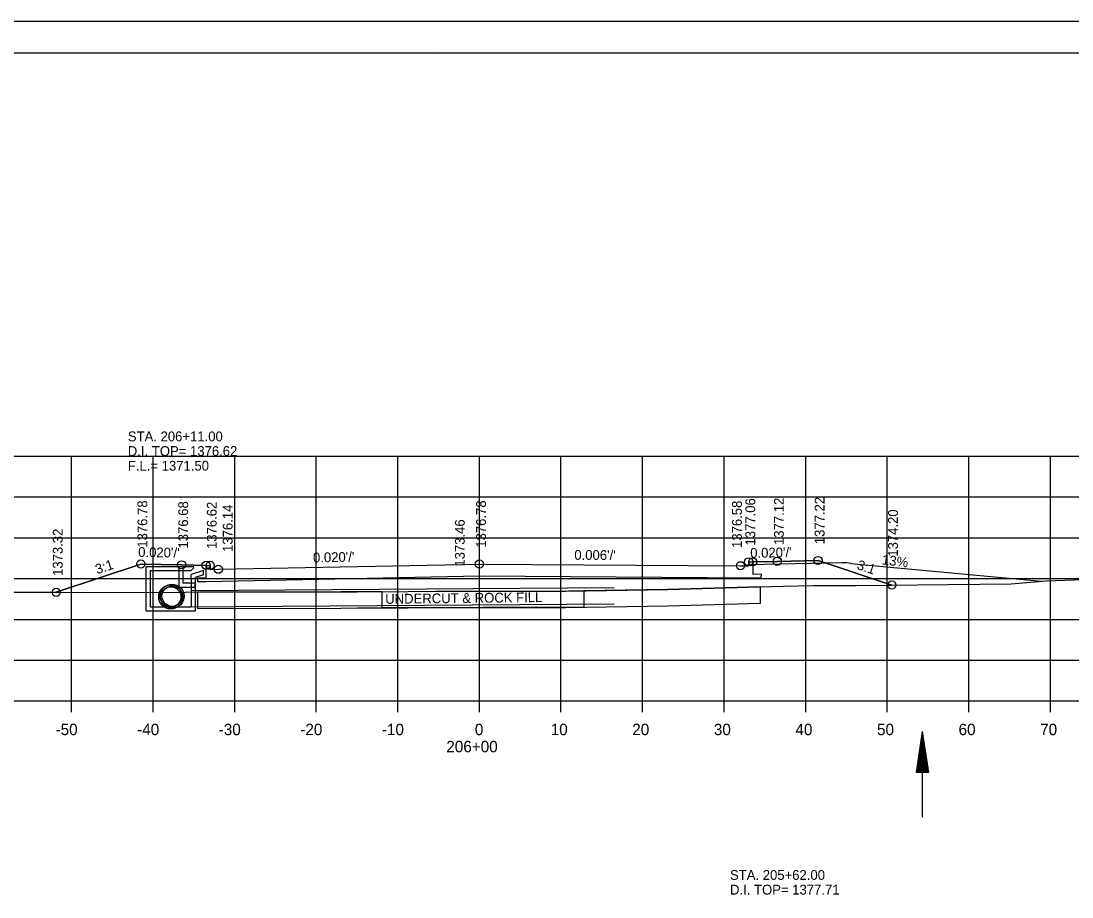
# Model space of a CAD drawing. Extents: x 1374311 to 1383814, y 384102 to 406278.
# Drawn here: x 1382583.9 to 1382712.7, y 403184.3 to 403291.7 of the extents above; entities that cross this region are included whole.
import ezdxf

# ---------------------------------------------------------------- set-up
doc = ezdxf.new("R2010")
doc.units = 0
for name, color, linetype in [('R_Axis', 7, 'Continuous'), ('R_Axis Annot', 7, 'Continuous'), ('R_Border', 7, 'Continuous'), ('R_Draft', 7, 'Continuous'), ('R_Drive', 7, 'Continuous'), ('R_Exist Surface', 7, 'Continuous'), ('R_Fin Surface', 7, 'Continuous'), ('R_Grid', 7, 'Continuous'), ('R_No Plot', 7, 'Continuous'), ('R_Water', 7, 'Continuous'), ('R_Water Annot', 7, 'Continuous'), ('R_Xsect Elev', 7, 'Continuous'), ('R_Xsect Slope', 7, 'Continuous')]:
    doc.layers.add(name, color=color, linetype=linetype)

msp = doc.modelspace()

# ---------------------------------------------------------------- linework, layer by layer
at = {"layer": 'R_Axis'}
for p, q in [((1382500.07, 403208.35), (1382780.07, 403208.35)), ((1382590.07, 403206.95), (1382590.07, 403208.35)), ((1382600.07, 403206.95), (1382600.07, 403208.35)), ((1382610.07, 403206.95), (1382610.07, 403208.35)), ((1382620.07, 403206.95), (1382620.07, 403208.35)), ((1382630.07, 403206.95), (1382630.07, 403208.35)), ((1382640.07, 403206.95), (1382640.07, 403208.35)), ((1382650.07, 403206.95), (1382650.07, 403208.35)), ((1382660.07, 403206.95), (1382660.07, 403208.35)), ((1382670.07, 403206.95), (1382670.07, 403208.35)), ((1382680.07, 403206.95), (1382680.07, 403208.35)), ((1382690.07, 403206.95), (1382690.07, 403208.35)), ((1382700.07, 403206.95), (1382700.07, 403208.35)), ((1382710.07, 403206.95), (1382710.07, 403208.35))]:
    msp.add_line(p, q, dxfattribs=at)
at = {"layer": 'R_Border'}
for p, q in [((1382482.07, 403287.81), (1382798.25, 403287.81)), ((1382634.59, 403287.55), (1382634.59, 403287.55)), ((1382634.59, 403287.55), (1382634.59, 403287.55))]:
    msp.add_line(p, q, dxfattribs=at)
at = {"layer": 'R_Draft'}
for p, q in [((1382693.65, 403199.59), (1382694.4, 403204.59)), ((1382693.78, 403199.59), (1382694.4, 403203.76)), ((1382695.15, 403199.59), (1382694.4, 403204.59)), ((1382695.03, 403199.59), (1382694.4, 403203.76)), ((1382693.9, 403199.59), (1382694.4, 403202.9)), ((1382694.9, 403199.59), (1382694.4, 403202.9)), ((1382694.03, 403199.59), (1382694.4, 403202.06)), ((1382694.16, 403199.59), (1382694.4, 403201.22)), ((1382694.77, 403199.59), (1382694.4, 403202.06)), ((1382694.64, 403199.59), (1382694.4, 403201.22)), ((1382694.28, 403199.59), (1382694.4, 403200.38)), ((1382694.52, 403199.59), (1382694.4, 403200.38)), ((1382695.15, 403199.59), (1382693.65, 403199.59))]:
    msp.add_line(p, q, dxfattribs=at)
at = {"layer": 'R_Drive'}
for p, q in [((1382684.51, 403225.27), (1382673.07, 403225.04)), ((1382685.62, 403225.21), (1382708.95, 403223.03))]:
    msp.add_line(p, q, dxfattribs=at)
msp.add_arc((1382684.67, 403217.27), 8, 83.157, 91.146, dxfattribs=at)
at = {"layer": 'R_Exist Surface'}
msp.add_lwpolyline([(1382577.21, 403221.68), (1382588.45, 403221.67), (1382600.67, 403221.66), (1382604.05, 403221.68), (1382623.08, 403221.73), (1382625.1, 403221.74), (1382631.3, 403221.77), (1382634.7, 403221.8), (1382648.01, 403221.81), (1382650.67, 403221.8), (1382663.12, 403222.02), (1382677.29, 403222.42), (1382681.05, 403222.51), (1382686.2, 403222.5), (1382697.59, 403222.63), (1382705.27, 403222.72), (1382709.53, 403223.09), (1382723.22, 403223.58)], dxfattribs=at)
for centre in [(1382602.23, 403221.1), (1382602.4, 403221.19)]:
    msp.add_circle(centre, 1.48, dxfattribs=at)
at = {"layer": 'R_Fin Surface'}
for p, q in [((1382663.12, 403222.02), (1382652.87, 403221.84)), ((1382674.52, 403222.34), (1382663.12, 403222.02))]:
    msp.add_line(p, q, dxfattribs=at)
for points in [[(1382588.18, 403221.67), (1382598.56, 403225.13), (1382598.56, 403225.13), (1382598.56, 403225.13), (1382603.56, 403225.03), (1382603.56, 403225.03), (1382606.56, 403224.97), (1382607.06, 403224.97), (1382607.06, 403224.97), (1382607.07, 403224.47), (1382608.07, 403224.49), (1382608.07, 403224.49), (1382608.07, 403224.49), (1382640.07, 403225.13), (1382640.07, 403225.13), (1382672.07, 403224.92), (1382673.07, 403224.9), (1382673.07, 403224.9), (1382673.08, 403225.4), (1382673.58, 403225.4), (1382673.58, 403225.4), (1382673.58, 403225.4), (1382676.58, 403225.46), (1382676.58, 403225.46), (1382681.58, 403225.56), (1382681.58, 403225.56), (1382690.62, 403222.55)], [(1382673.58, 403225.4), (1382673.59, 403223.9), (1382674.59, 403223.91), (1382674.58, 403223.41), (1382673.58, 403223.41), (1382640.07, 403223.63), (1382606.56, 403222.96), (1382605.56, 403222.94), (1382605.57, 403223.44), (1382606.57, 403223.44), (1382606.56, 403224.97)], [(1382605.5, 403221.68), (1382605.5, 403219.68), (1382623.08, 403219.73), (1382625.11, 403219.74), (1382631.31, 403219.77), (1382634.7, 403219.8), (1382648, 403219.81), (1382650.68, 403219.8), (1382663.16, 403220.02), (1382674.52, 403220.34), (1382674.52, 403222.34)], [(1382605.5, 403219.68), (1382623.08, 403219.73), (1382625.11, 403219.74), (1382631.31, 403219.77), (1382634.7, 403219.8), (1382648, 403219.81), (1382650.68, 403219.8), (1382663.16, 403220.02), (1382674.52, 403220.34), (1382674.52, 403222.34)], [(1382628.15, 403219.69), (1382628.15, 403221.75), (1382625.1, 403221.74), (1382623.08, 403221.73), (1382605.5, 403221.68)], [(1382605.5, 403221.68), (1382605.5, 403219.86), (1382605.5, 403219.68)], [(1382652.87, 403221.84), (1382652.87, 403219.83), (1382628.15, 403219.75), (1382628.15, 403219.69)]]:
    msp.add_lwpolyline(points, dxfattribs=at)
at = {"layer": 'R_Grid'}
for p, q in [((1382500.07, 403238.35), (1382780.07, 403238.35)), ((1382590.07, 403208.35), (1382590.07, 403238.35)), ((1382600.07, 403208.35), (1382600.07, 403238.35)), ((1382610.07, 403208.35), (1382610.07, 403238.35)), ((1382620.07, 403208.35), (1382620.07, 403238.35)), ((1382630.07, 403208.35), (1382630.07, 403238.35)), ((1382640.07, 403208.35), (1382640.07, 403238.35)), ((1382650.07, 403208.35), (1382650.07, 403238.35)), ((1382660.07, 403208.35), (1382660.07, 403238.35)), ((1382670.07, 403208.35), (1382670.07, 403238.35)), ((1382680.07, 403208.35), (1382680.07, 403238.35)), ((1382690.07, 403208.35), (1382690.07, 403238.35)), ((1382700.07, 403208.35), (1382700.07, 403238.35)), ((1382710.07, 403208.35), (1382710.07, 403238.35)), ((1382500.07, 403233.35), (1382780.07, 403233.35)), ((1382500.07, 403228.35), (1382780.07, 403228.35)), ((1382500.07, 403223.35), (1382780.07, 403223.35)), ((1382500.07, 403218.35), (1382780.07, 403218.35)), ((1382500.07, 403213.35), (1382780.07, 403213.35)), ((1382500.07, 403208.35), (1382780.07, 403208.35))]:
    msp.add_line(p, q, dxfattribs=at)
at = {"layer": 'R_No Plot'}
msp.add_line((1382469.67, 403291.7), (1382803, 403291.7), dxfattribs=at)
for points in [[(1382469.66, 403291.7), (1382803, 403291.7), (1382803, 403078.36), (1382469.66, 403078.36)], [(1382715.99, 403287.81), (1382715.99, 403277.93), (1382751.72, 403277.93), (1382751.72, 403275.01), (1382774.92, 403275.01), (1382774.92, 403250.67), (1382798.25, 403250.67), (1382798.25, 403082.35), (1382482.07, 403082.35), (1382482.07, 403287.81)], [(1382588.18, 403221.67), (1382588.45, 403221.67), (1382600.67, 403221.66), (1382604.05, 403221.68), (1382623.08, 403221.73), (1382625.1, 403221.74), (1382631.3, 403221.77), (1382634.7, 403221.8), (1382648.01, 403221.81), (1382663.12, 403222.02), (1382677.29, 403222.42), (1382681.05, 403222.51), (1382686.2, 403222.5), (1382690.62, 403222.55), (1382681.58, 403225.56), (1382676.58, 403225.46), (1382673.58, 403225.4), (1382673.59, 403223.9), (1382674.59, 403223.91), (1382674.58, 403223.41), (1382673.58, 403223.41), (1382640.07, 403223.63), (1382606.56, 403222.96), (1382605.56, 403222.94), (1382605.57, 403223.44), (1382606.57, 403223.44), (1382606.56, 403224.97), (1382603.56, 403225.03), (1382598.56, 403225.13)]]:
    msp.add_lwpolyline(points, close=True, dxfattribs=at)
for centre in [(1382598.56, 403225.13), (1382598.56, 403225.13), (1382598.56, 403225.13), (1382603.56, 403225.03), (1382603.56, 403225.03), (1382603.56, 403225.03), (1382606.56, 403224.97), (1382606.56, 403224.97), (1382607.06, 403224.97), (1382607.06, 403224.97), (1382607.06, 403224.97), (1382640.07, 403225.13), (1382640.07, 403225.13), (1382640.07, 403225.13), (1382673.08, 403225.4), (1382673.08, 403225.4), (1382673.08, 403225.4), (1382673.58, 403225.4), (1382673.58, 403225.4), (1382676.58, 403225.46), (1382676.58, 403225.46), (1382676.58, 403225.46), (1382681.58, 403225.56), (1382681.58, 403225.56), (1382681.58, 403225.56), (1382608.07, 403224.49), (1382608.07, 403224.49), (1382608.07, 403224.49), (1382672.07, 403224.92), (1382672.07, 403224.92), (1382672.07, 403224.92), (1382690.62, 403222.55), (1382690.62, 403222.55), (1382690.62, 403222.55), (1382588.18, 403221.67), (1382588.18, 403221.67), (1382588.18, 403221.67), (1382588.18, 403221.67), (1382588.18, 403221.67), (1382588.18, 403221.67)]:
    msp.add_circle(centre, 0.5, dxfattribs=at)
at = {"layer": 'R_Water'}
for p, q in [((1382599.23, 403224.83), (1382604.98, 403224.83)), ((1382599.23, 403223.33), (1382599.23, 403224.83)), ((1382599.73, 403223.33), (1382599.73, 403224.33)), ((1382599.73, 403224.33), (1382604.73, 403224.33)), ((1382605.07, 403224.66), (1382604.73, 403224.33)), ((1382606.23, 403224.35), (1382604.73, 403223.83)), ((1382605.07, 403224.66), (1382604.98, 403224.83)), ((1382604.73, 403223.33), (1382604.73, 403223.83)), ((1382606.23, 403223.82), (1382605.23, 403223.47)), ((1382605.23, 403223.33), (1382605.23, 403223.47)), ((1382656.58, 403222.22), (1382604.73, 403221.85)), ((1382656.58, 403220.22), (1382604.32, 403219.85)), ((1382694.4, 403194.09), (1382694.4, 403204.59))]:
    msp.add_line(p, q, dxfattribs=at)
for points in [[(1382603.24, 403224.83), (1382603.24, 403222.3), (1382605.24, 403222.3), (1382605.24, 403222.8), (1382603.74, 403222.8), (1382603.74, 403224.82)], [(1382606.23, 403223.82), (1382606.23, 403224.35)], [(1382605.23, 403223.33), (1382605.23, 403219.35), (1382602.23, 403219.35), (1382599.23, 403219.35), (1382599.23, 403224.09)], [(1382604.73, 403223.33), (1382604.73, 403219.85), (1382602.23, 403219.85), (1382599.73, 403219.85), (1382599.73, 403224.09)]]:
    msp.add_lwpolyline(points, dxfattribs=at)
for centre in [(1382602.23, 403221.1), (1382602.4, 403221.19)]:
    msp.add_circle(centre, 1.25, dxfattribs=at)

# ---------------------------------------------------------------- texts
at = {"layer": 'R_Axis Annot'}
for s, p in [('-50', (1382588.11, 403204.15)), ('-40', (1382598.11, 403204.15)), ('-30', (1382608.11, 403204.15)), ('-20', (1382618.11, 403204.15)), ('-10', (1382628.11, 403204.15)), ('0', (1382639.51, 403204.15)), ('10', (1382648.81, 403204.15)), ('20', (1382658.81, 403204.15)), ('30', (1382668.81, 403204.15)), ('40', (1382678.81, 403204.15)), ('50', (1382688.81, 403204.15)), ('60', (1382698.81, 403204.15)), ('70', (1382708.81, 403204.15)), ('206+00', (1382636.01, 403202.05))]:
    msp.add_text(s, height=1.4, dxfattribs=at).set_placement(p)
at = {"layer": 'R_Drive'}
msp.add_text('13%', height=1.2, rotation=353.157, dxfattribs=at).set_placement((1382689.37, 403225.09))
at = {"layer": 'R_Fin Surface'}
msp.add_text('UNDERCUT & ROCK FILL', height=1.2, rotation=0.6543, dxfattribs=at).set_placement((1382628.53, 403220.25))
at = {"layer": 'R_Water Annot'}
for s, p in [('STA. 206+11.00', (1382596.97, 403240.18)), ('D.I. TOP= 1376.62', (1382596.97, 403238.38)), ('F.L.= 1371.50', (1382596.97, 403236.58)), ('STA. 205+62.00', (1382670.79, 403186.41)), ('D.I. TOP= 1377.71', (1382670.79, 403184.61))]:
    msp.add_text(s, height=1.2, dxfattribs=at).set_placement(p)
at = {"layer": 'R_Xsect Elev'}
for s, p in [('1377.12', (1382677.38, 403227.46)), ('1377.22', (1382682.38, 403227.56)), ('1376.78', (1382599.36, 403227.13)), ('1376.68', (1382604.36, 403227.03)), ('1376.62', (1382607.86, 403226.97)), ('1376.14', (1382609.81, 403226.61)), ('1376.78', (1382640.87, 403227.13)), ('1376.58', (1382672.24, 403227.1)), ('1377.06', (1382673.88, 403227.4)), ('1374.20', (1382691.37, 403226.03)), ('1373.32', (1382588.98, 403223.67)), ('1373.46', (1382638.27, 403224.81))]:
    msp.add_text(s, height=1.2, rotation=90, dxfattribs=at).set_placement(p)
at = {"layer": 'R_Xsect Slope'}
for s, rotation, p in [("0.020'/'", 358.8542, (1382598.23, 403226.01)), ("0.006'/'", 359.6349, (1382651.7, 403225.65)), ("0.020'/'", 1.1458, (1382673.28, 403225.88)), ('3:1', 18.4349, (1382593.21, 403223.87)), ("0.020'/'", 1.1458, (1382619.68, 403225.32)), ('3:1', 341.5651, (1382686.26, 403224.53))]:
    msp.add_text(s, height=1.2, rotation=rotation, dxfattribs=at).set_placement(p)

doc.saveas('drawing.dxf')
